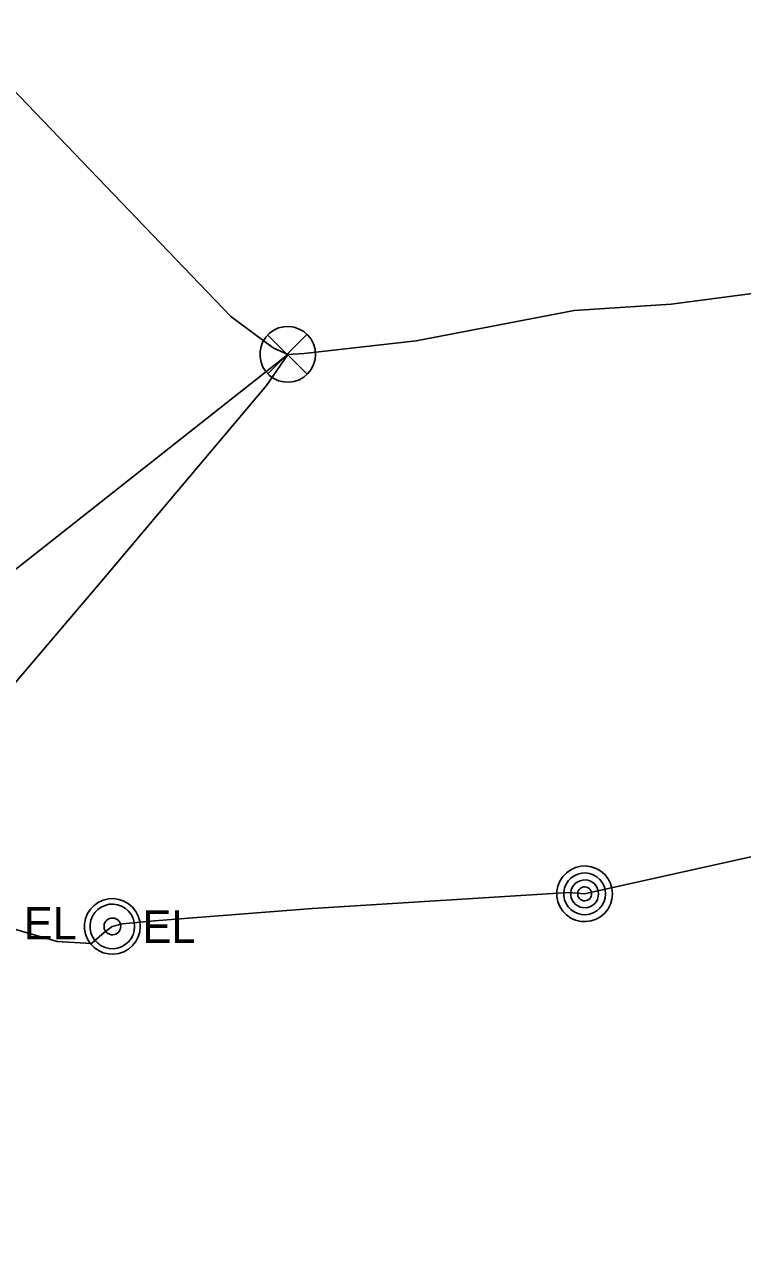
# Model space of a CAD drawing. Extents: x 600849 to 606371, y 330010 to 403088.
# Drawn here: x 604160.5 to 604245.7, y 338969.6 to 339113.9 of the extents above; entities that cross this region are included whole.
import ezdxf

# ---------------------------------------------------------------- set-up
doc = ezdxf.new("R2010")
doc.units = 0
for name, color, linetype in [('E_FTMS', 7, 'Continuous'), ('E_FTMS_Conduit', 7, 'Continuous'), ('E_LTG_CID', 7, 'Continuous'), ('E_MISCPROP', 7, 'Continuous'), ('E_UTL_E', 7, 'Continuous')]:
    doc.layers.add(name, color=color, linetype=linetype)

msp = doc.modelspace()

# ---------------------------------------------------------------- linework, layer by layer
at = {"layer": 'E_FTMS'}
for points in [[(604195.05, 339074.79), (604194.99, 339075.42), (604194.82, 339076.02), (604194.53, 339076.58), (604194.14, 339077.07), (604193.67, 339077.48), (604193.12, 339077.79), (604192.53, 339078), (604191.91, 339078.09), (604191.28, 339078.06), (604190.67, 339077.91), (604190.1, 339077.65), (604189.59, 339077.29), (604189.16, 339076.83), (604188.82, 339076.3), (604188.59, 339075.72), (604188.47, 339075.11), (604188.47, 339074.48), (604188.59, 339073.86), (604188.82, 339073.28), (604189.16, 339072.75), (604189.59, 339072.3), (604190.1, 339071.93), (604190.67, 339071.67), (604191.28, 339071.53), (604191.91, 339071.5), (604192.53, 339071.59), (604193.12, 339071.79), (604193.67, 339072.1), (604194.14, 339072.51), (604194.53, 339073.01), (604194.82, 339073.57), (604194.99, 339074.17), (604195.05, 339074.79)], [(604194.01, 339077.13), (604189.4, 339072.47)], [(604189.4, 339077.08), (604194.06, 339072.43)]]:
    msp.add_lwpolyline(points, dxfattribs=at)
at = {"layer": 'E_FTMS_Conduit'}
for points in [[(604191.75, 339074.79), (604190.03, 339075.58), (604185.02, 339079.28), (604152.54, 339113.07), (604138.04, 339135.4), (604118.32, 339174.25), (604112.06, 339197.86), (604107.3, 339219.27), (604103.91, 339241.85), (604101.53, 339253.51), (604101.14, 339268.11), (604101.14, 339282.94), (604103.91, 339302.89)], [(604191.75, 339074.79), (604193.7, 339074.89), (604206.98, 339076.38), (604225.68, 339079.98), (604237.18, 339080.75), (604237.19, 339080.74), (604329.81, 339092.9), (604347.83, 339096.24), (604361.27, 339098.27), (604372.38, 339099.46), (604378.12, 339100.26), (604379.91, 339100.81), (604381.99, 339101.16), (604439.79, 339107.28), (604472.18, 339110.08), (604487.12, 339110.95)], [(604104.46, 339015.89), (604145.25, 339038.09), (604191.75, 339074.79)], [(604107.23, 338969.61), (604108.46, 338971.77), (604114.04, 338979.08), (604123.12, 338991.37), (604142.46, 339015.53), (604151.84, 339026.98), (604169.73, 339047.96), (604189.24, 339071.12), (604191.75, 339074.79)]]:
    msp.add_lwpolyline(points, dxfattribs=at)
at = {"layer": 'E_LTG_CID'}
msp.add_lwpolyline([(604294.42, 339025.92), (604226.93, 339010.91), (604225.04, 339011.09), (604194.7, 339009.16), (604175.97, 339007.72), (604172.17, 339007.37), (604170.97, 339007.05), (604170.02, 339006.34), (604168.49, 339005.05), (604164.44, 339005.28), (604156.9, 339007.45)], dxfattribs=at)
at = {"layer": 'E_MISCPROP'}
for points in [[(604230.23, 339010.91), (604230.17, 339011.54), (604230, 339012.14), (604229.71, 339012.7), (604229.32, 339013.19), (604228.85, 339013.6), (604228.3, 339013.91), (604227.71, 339014.12), (604227.09, 339014.21), (604226.46, 339014.18), (604225.85, 339014.03), (604225.28, 339013.77), (604224.77, 339013.41), (604224.34, 339012.95), (604224, 339012.42), (604223.77, 339011.84), (604223.65, 339011.23), (604223.65, 339010.6), (604223.77, 339009.98), (604224, 339009.4), (604224.34, 339008.87), (604224.77, 339008.42), (604225.28, 339008.05), (604225.85, 339007.79), (604226.46, 339007.65), (604227.09, 339007.62), (604227.71, 339007.7), (604228.3, 339007.91), (604228.85, 339008.22), (604229.32, 339008.63), (604229.71, 339009.13), (604230, 339009.69), (604230.17, 339010.29), (604230.23, 339010.91)], [(604229.41, 339010.91), (604229.36, 339011.38), (604229.23, 339011.83), (604229.01, 339012.25), (604228.72, 339012.62), (604228.37, 339012.93), (604227.96, 339013.16), (604227.52, 339013.32), (604227.05, 339013.38), (604226.58, 339013.36), (604226.12, 339013.25), (604225.69, 339013.06), (604225.31, 339012.78), (604224.99, 339012.44), (604224.73, 339012.05), (604224.56, 339011.61), (604224.47, 339011.15), (604224.47, 339010.68), (604224.56, 339010.21), (604224.73, 339009.78), (604224.99, 339009.38), (604225.31, 339009.04), (604225.69, 339008.77), (604226.12, 339008.57), (604226.58, 339008.46), (604227.05, 339008.44), (604227.52, 339008.51), (604227.96, 339008.66), (604228.37, 339008.9), (604228.72, 339009.2), (604229.01, 339009.57), (604229.23, 339009.99), (604229.36, 339010.44), (604229.41, 339010.91)], [(604228.58, 339010.91), (604228.55, 339011.22), (604228.46, 339011.52), (604228.32, 339011.8), (604228.13, 339012.05), (604227.89, 339012.26), (604227.62, 339012.41), (604227.32, 339012.52), (604227.01, 339012.56), (604226.7, 339012.54), (604226.39, 339012.47), (604226.11, 339012.34), (604225.85, 339012.16), (604225.63, 339011.93), (604225.47, 339011.67), (604225.35, 339011.38), (604225.29, 339011.07), (604225.29, 339010.75), (604225.35, 339010.45), (604225.47, 339010.16), (604225.63, 339009.89), (604225.85, 339009.66), (604226.11, 339009.48), (604226.39, 339009.35), (604226.7, 339009.28), (604227.01, 339009.26), (604227.32, 339009.31), (604227.62, 339009.41), (604227.89, 339009.57), (604228.13, 339009.77), (604228.32, 339010.02), (604228.46, 339010.3), (604228.55, 339010.6), (604228.58, 339010.91)], [(604227.76, 339010.91), (604227.74, 339011.07), (604227.7, 339011.22), (604227.63, 339011.36), (604227.53, 339011.48), (604227.41, 339011.58), (604227.27, 339011.66), (604227.13, 339011.71), (604226.97, 339011.74), (604226.81, 339011.73), (604226.66, 339011.69), (604226.52, 339011.63), (604226.39, 339011.54), (604226.28, 339011.42), (604226.2, 339011.29), (604226.14, 339011.14), (604226.11, 339010.99), (604226.11, 339010.83), (604226.14, 339010.68), (604226.2, 339010.53), (604226.28, 339010.4), (604226.39, 339010.29), (604226.52, 339010.2), (604226.66, 339010.13), (604226.81, 339010.1), (604226.97, 339010.09), (604227.13, 339010.11), (604227.27, 339010.16), (604227.41, 339010.24), (604227.53, 339010.34), (604227.63, 339010.47), (604227.7, 339010.61), (604227.74, 339010.76), (604227.76, 339010.91)]]:
    msp.add_lwpolyline(points, dxfattribs=at)
at = {"layer": 'E_UTL_E'}
for points in [[(604174.27, 339007.05), (604174.21, 339007.68), (604174.04, 339008.28), (604173.75, 339008.84), (604173.36, 339009.33), (604172.89, 339009.74), (604172.34, 339010.05), (604171.75, 339010.26), (604171.13, 339010.35), (604170.5, 339010.32), (604169.89, 339010.17), (604169.32, 339009.91), (604168.81, 339009.55), (604168.38, 339009.09), (604168.04, 339008.57), (604167.81, 339007.98), (604167.69, 339007.37), (604167.69, 339006.74), (604167.81, 339006.12), (604168.04, 339005.54), (604168.38, 339005.01), (604168.81, 339004.56), (604169.32, 339004.2), (604169.89, 339003.93), (604170.5, 339003.79), (604171.13, 339003.76), (604171.75, 339003.85), (604172.34, 339004.05), (604172.89, 339004.37), (604173.36, 339004.78), (604173.75, 339005.27), (604174.04, 339005.83), (604174.21, 339006.43), (604174.27, 339007.05)], [(604174.27, 339007.05), (604174.21, 339007.68), (604174.04, 339008.28), (604173.75, 339008.84), (604173.36, 339009.33), (604172.89, 339009.74), (604172.34, 339010.05), (604171.75, 339010.26), (604171.13, 339010.35), (604170.5, 339010.32), (604169.89, 339010.17), (604169.32, 339009.91), (604168.81, 339009.55), (604168.38, 339009.09), (604168.04, 339008.57), (604167.81, 339007.98), (604167.69, 339007.37), (604167.69, 339006.74), (604167.81, 339006.12), (604168.04, 339005.54), (604168.38, 339005.01), (604168.81, 339004.56), (604169.32, 339004.2), (604169.89, 339003.93), (604170.5, 339003.79), (604171.13, 339003.76), (604171.75, 339003.85), (604172.34, 339004.05), (604172.89, 339004.37), (604173.36, 339004.78), (604173.75, 339005.27), (604174.04, 339005.83), (604174.21, 339006.43), (604174.27, 339007.05)], [(604173.61, 339007.05), (604173.57, 339007.55), (604173.42, 339008.03), (604173.19, 339008.48), (604172.88, 339008.87), (604172.5, 339009.2), (604172.07, 339009.45), (604171.6, 339009.62), (604171.1, 339009.69), (604170.6, 339009.67), (604170.11, 339009.55), (604169.65, 339009.34), (604169.24, 339009.05), (604168.9, 339008.69), (604168.63, 339008.26), (604168.44, 339007.8), (604168.35, 339007.3), (604168.35, 339006.8), (604168.44, 339006.31), (604168.63, 339005.84), (604168.9, 339005.42), (604169.24, 339005.06), (604169.65, 339004.77), (604170.11, 339004.56), (604170.6, 339004.44), (604171.1, 339004.42), (604171.6, 339004.49), (604172.07, 339004.65), (604172.5, 339004.9), (604172.88, 339005.23), (604173.19, 339005.63), (604173.42, 339006.07), (604173.57, 339006.55), (604173.61, 339007.05)], [(604173.61, 339007.05), (604173.57, 339007.55), (604173.42, 339008.03), (604173.19, 339008.48), (604172.88, 339008.87), (604172.5, 339009.2), (604172.07, 339009.45), (604171.6, 339009.62), (604171.1, 339009.69), (604170.6, 339009.67), (604170.11, 339009.55), (604169.65, 339009.34), (604169.24, 339009.05), (604168.9, 339008.69), (604168.63, 339008.26), (604168.44, 339007.8), (604168.35, 339007.3), (604168.35, 339006.8), (604168.44, 339006.31), (604168.63, 339005.84), (604168.9, 339005.42), (604169.24, 339005.06), (604169.65, 339004.77), (604170.11, 339004.56), (604170.6, 339004.44), (604171.1, 339004.42), (604171.6, 339004.49), (604172.07, 339004.65), (604172.5, 339004.9), (604172.88, 339005.23), (604173.19, 339005.63), (604173.42, 339006.07), (604173.57, 339006.55), (604173.61, 339007.05)], [(604171.96, 339007.05), (604171.95, 339007.24), (604171.89, 339007.42), (604171.81, 339007.59), (604171.69, 339007.74), (604171.55, 339007.86), (604171.38, 339007.95), (604171.21, 339008.02), (604171.02, 339008.04), (604170.83, 339008.03), (604170.65, 339007.99), (604170.48, 339007.91), (604170.33, 339007.8), (604170.2, 339007.67), (604170.09, 339007.51), (604170.02, 339007.33), (604169.99, 339007.15), (604169.99, 339006.96), (604170.02, 339006.77), (604170.09, 339006.6), (604170.2, 339006.44), (604170.33, 339006.3), (604170.48, 339006.2), (604170.65, 339006.12), (604170.83, 339006.07), (604171.02, 339006.06), (604171.21, 339006.09), (604171.38, 339006.15), (604171.55, 339006.25), (604171.69, 339006.37), (604171.81, 339006.52), (604171.89, 339006.69), (604171.95, 339006.87), (604171.96, 339007.05)], [(604171.96, 339007.05), (604171.95, 339007.24), (604171.89, 339007.42), (604171.81, 339007.59), (604171.69, 339007.74), (604171.55, 339007.86), (604171.38, 339007.95), (604171.21, 339008.02), (604171.02, 339008.04), (604170.83, 339008.03), (604170.65, 339007.99), (604170.48, 339007.91), (604170.33, 339007.8), (604170.2, 339007.67), (604170.09, 339007.51), (604170.02, 339007.33), (604169.99, 339007.15), (604169.99, 339006.96), (604170.02, 339006.77), (604170.09, 339006.6), (604170.2, 339006.44), (604170.33, 339006.3), (604170.48, 339006.2), (604170.65, 339006.12), (604170.83, 339006.07), (604171.02, 339006.06), (604171.21, 339006.09), (604171.38, 339006.15), (604171.55, 339006.25), (604171.69, 339006.37), (604171.81, 339006.52), (604171.89, 339006.69), (604171.95, 339006.87), (604171.96, 339007.05)]]:
    msp.add_lwpolyline(points, dxfattribs=at)

# ---------------------------------------------------------------- texts
for p in [(604160.47, 339005.51), (604160.47, 339005.51), (604174.54, 339005.11), (604174.54, 339005.11)]:
    msp.add_text('EL', height=3.849, dxfattribs=at).set_placement(p)

doc.saveas('drawing.dxf')
